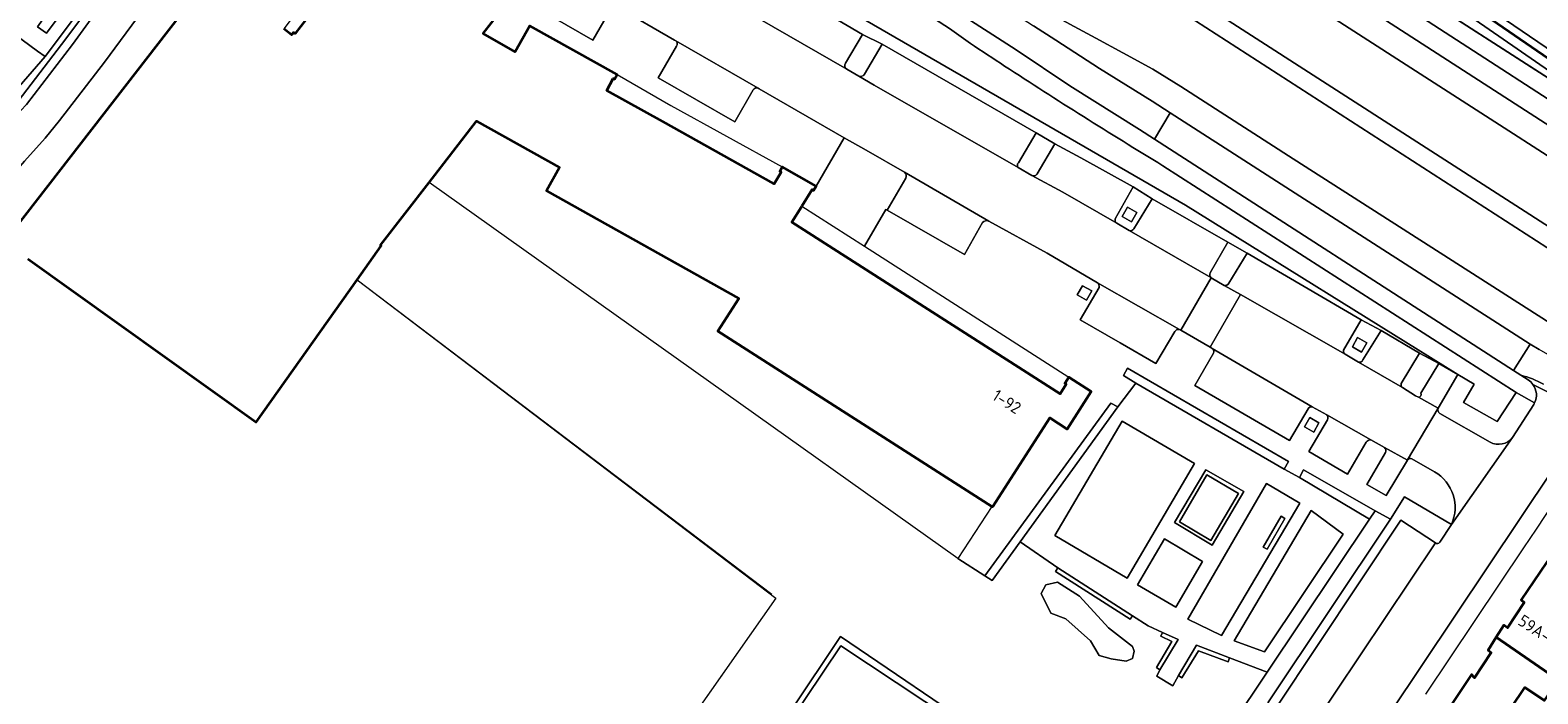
# Model space of a CAD drawing. Extents: x 150256 to 156914, y 461459 to 469481.
# Tile 350 of 656: x 155438 to 155608, y 464190 to 464265. Entities that reach past the tile are written whole.
import ezdxf
from ezdxf.enums import TextEntityAlignment as Align

# ---------------------------------------------------------------- set-up
doc = ezdxf.new("R2010")
doc.units = 0
doc.header["$LTSCALE"] = 0.75
for name, color, linetype, lineweight in [('B-RO-GK-BESCHOEIING-G', 251, 'GK-BESCHOEIING', 35), ('B-RO-GR-GROENVOORZIENING-GV', 251, 'CONTINUOUS', 18), ('B-RO-GR-HAAG-GV', 251, 'CONTINUOUS', 13), ('B-RO-IE-TERREINAFSCHEIDING_KUNSTMATIG_HEKWERK-G', 251, 'IE-TERREINAFSCHEIDING-KUNSTMATIG', 18), ('B-RO-IE-TERREINAFSCHEIDING_KUNSTMATIG_MUUR-G', 251, 'IE-TERREINAFSCHEIDING-KUNSTMATIG-DICHT', 18), ('B-RO-IE-TERREINAFSCHEIDING_KUNSTMATIG_MUUR-GV', 251, 'CONTINUOUS', 18), ('B-RO-KW-KUNSTWERK_GELUIDSWERING_SCHERM-G', 251, 'CONTINUOUS', 18), ('B-RO-OG-BEBOUWING-GV', 6, 'CONTINUOUS', 35), ('B-RO-OG-BEBOUWING-T18', 1, 'CONTINUOUS', 18), ('B-RO-OG-TERREIN_CULTUURSCHEIDING-GV', 251, 'CONTINUOUS', 18), ('B-RO-OG-WATER_KANAAL-GV', 251, 'CONTINUOUS', 18), ('B-RO-OG-WATER_SLOOT-GV', 251, 'CONTINUOUS', 18), ('B-RO-VH-VERHARDING_ASFALT-GV', 251, 'CONTINUOUS', 18), ('B-RO-VH-VERHARDING_BEDRIJFSVLOERPLAAT-GV', 251, 'CONTINUOUS', 18), ('B-RO-VH-VERHARDING_BETONSTRAATSTEEN-GV', 251, 'CONTINUOUS', 18), ('B-RO-VH-VERHARDING_HALFVERHARDING-GV', 251, 'CONTINUOUS', 18), ('B-RO-VH-VERHARDING_HALFVERHARDING_GRIND-GV', 251, 'CONTINUOUS', 18), ('B-RO-VH-VERHARDING_OPEN-GV', 251, 'CONTINUOUS', 18), ('B-RO-VH-VERHARDING_STRAATBAKSTEEN-GV', 251, 'CONTINUOUS', 18), ('B-RO-VH-VERHARDING_TEGEL-GV', 251, 'CONTINUOUS', 18), ('B-RO-VH-VERHARDING_TEGEL_RUBBER-GV', 251, 'CONTINUOUS', 18)]:
    doc.layers.add(name, color=color, linetype=linetype, lineweight=lineweight)
doc.styles.add('NLCS-ISO-M200-T18', font='NLCS-ISO.ttf', dxfattribs={"height": 360})
doc.linetypes.add('GK-BESCHOEIING', pattern='A,30,-5,[1,NLCS.SHX,S=1,R=0,X=0,Y=0],-5', length=40)
doc.linetypes.add('IE-TERREINAFSCHEIDING-KUNSTMATIG', pattern='A,4,[82,NLCS.SHX,S=0.75,R=90,X=0,Y=0],4,-2', length=10)
doc.linetypes.add('IE-TERREINAFSCHEIDING-KUNSTMATIG-DICHT', pattern='A,8,-1,[82,NLCS.SHX,S=0.75,R=90,X=0,Y=0],-1', length=10)

msp = doc.modelspace()

# ---------------------------------------------------------------- linework, layer by layer
at = {"layer": 'B-RO-GK-BESCHOEIING-G'}
msp.add_lwpolyline([(155626.56, 464249.412), (155616.888, 464256.068), (155562.498, 464293.405)], dxfattribs=at)
at = {"layer": 'B-RO-GR-GROENVOORZIENING-GV'}
for points in [[(155430.176, 464242.056), (155431.529, 464240.953), (155433.594, 464239.269), (155434.628, 464240.638), (155458.138, 464270.988), (155458.797, 464271.902), (155455.567, 464274.405), (155454.501, 464272.799), (155450.22, 464266.704), (155445.969, 464260.953), (155440.86, 464254.373), (155439.253, 464252.365), (155436.939, 464249.776)], [(155562.664, 464243.974), (155561.622, 464244.568), (155561.028, 464243.526), (155562.07, 464242.932)], [(155557.579, 464235.114), (155556.537, 464235.708), (155555.943, 464234.666), (155556.985, 464234.072)], [(155588.683, 464229.253), (155587.641, 464229.847), (155587.047, 464228.805), (155588.089, 464228.211)], [(155562.554, 464224.716), (155579.327, 464214.998), (155579.823, 464215.873), (155561.638, 464226.387), (155561.184, 464225.563)], [(155549.481, 464206.778), (155560.525, 464222.044), (155559.753, 464222.438), (155545.481, 464202.952), (155546.322, 464202.412)], [(155583.265, 464220.216), (155582.223, 464220.81), (155581.629, 464219.768), (155582.671, 464219.174)], [(155588.976, 464209.355), (155589.619, 464210.273), (155581.534, 464214.908), (155581.064, 464214.032)]]:
    msp.add_lwpolyline(points, close=True, dxfattribs=at)
for points in [[(155596.922, 464206.732), (155598.242, 464208.752), (155592.922, 464211.852), (155591.343, 464209.334)], [(155591.343, 464209.334), (155577.473, 464188.606), (155578.406, 464188.001), (155592.525, 464209.228), (155596.432, 464206.653)]]:
    msp.add_lwpolyline(points, dxfattribs=at)
msp.add_lwpolyline([(155596.432, 464206.653, 0.3776067), (155596.922, 464206.732)], format="xyb", dxfattribs=at)
at = {"layer": 'B-RO-GR-HAAG-GV'}
for points in [[(155434.628, 464240.638), (155458.138, 464270.988), (155458.797, 464271.902), (155455.567, 464274.405), (155454.501, 464272.799), (155450.22, 464266.704), (155445.969, 464260.953), (155440.86, 464254.373), (155439.253, 464252.365), (155436.939, 464249.776), (155430.176, 464242.056), (155431.529, 464240.953), (155433.594, 464239.269)], [(155579.327, 464214.998), (155579.823, 464215.873), (155561.638, 464226.387), (155561.184, 464225.563), (155562.554, 464224.716)], [(155560.525, 464222.044), (155559.753, 464222.438), (155545.481, 464202.952), (155546.322, 464202.412), (155549.481, 464206.778)], [(155588.976, 464209.355), (155589.619, 464210.273), (155581.534, 464214.908), (155581.064, 464214.032)]]:
    msp.add_lwpolyline(points, close=True, dxfattribs=at)
msp.add_lwpolyline([(155596.922, 464206.732), (155598.242, 464208.752), (155592.922, 464211.852), (155591.343, 464209.334), (155577.473, 464188.606), (155578.406, 464188.001), (155592.525, 464209.228), (155596.432, 464206.653)], dxfattribs=at)
msp.add_lwpolyline([(155596.432, 464206.653, 0.3776067), (155596.922, 464206.732)], format="xyb", dxfattribs=at)
at = {"layer": 'B-RO-IE-TERREINAFSCHEIDING_KUNSTMATIG_HEKWERK-G'}
for points in [[(155546.295, 464210.792), (155542.429, 464204.913), (155482.66, 464247.355)], [(155474.526, 464236.386), (155521.402, 464200.863)], [(155521.873, 464200.415), (155487.899, 464152.084), (155487.62, 464151.687), (155473.559, 464150.533), (155465.126, 464151.796)]]:
    msp.add_lwpolyline(points, dxfattribs=at)
msp.add_lwpolyline([(155571.048, 464206.945), (155567.509, 464209.034), (155570.607, 464214.367), (155574.173, 464212.248)], close=True, dxfattribs=at)
at = {"layer": 'B-RO-IE-TERREINAFSCHEIDING_KUNSTMATIG_MUUR-G'}
for points in [[(155560.573, 464290.392), (155648.658, 464233.816)], [(155553.733, 464203.846), (155553.483, 464203.433), (155561.917, 464198.04), (155562.187, 464198.435)], [(155565.576, 464196.534), (155565.374, 464196.133), (155566.625, 464195.54), (155564.919, 464192.577), (155565.266, 464192.342)], [(155567.374, 464191.673), (155567.751, 464191.409), (155569.649, 464194.466), (155573.017, 464193.243), (155573.161, 464193.688)]]:
    msp.add_lwpolyline(points, dxfattribs=at)
msp.add_lwpolyline([(155579.419, 464209.432), (155579.001, 464209.668), (155576.967, 464206.165), (155577.411, 464205.937)], close=True, dxfattribs=at)
at = {"layer": 'B-RO-IE-TERREINAFSCHEIDING_KUNSTMATIG_MUUR-GV'}
for points in [[(155464.945, 464299.568), (155464.956, 464299.581), (155464.266, 464300.167), (155463.852, 464299.557), (155461.975, 464296.171), (155459.388, 464291.115), (155456.376, 464285.858), (155447.254, 464272.349), (155446.574, 464271.343), (155439.242, 464261.577), (155432.637, 464254.009), (155413.348, 464231.91), (155406.028, 464222.991), (155380.988, 464191.245), (155358.47, 464162.41), (155266.625, 464045.914), (155232.269, 464001.833), (155216.117, 463980.966), (155156.636, 463904.508), (155116.174, 463851.981)], [(155337.845, 464135.049), (155370.778, 464176.967), (155404.666, 464219.656), (155411.232, 464227.927), (155419.3, 464237.366), (155427.134, 464246.219), (155432.77, 464252.591), (155434.502, 464254.611), (155436.22, 464256.551), (155441.596, 464263.605), (155447.306, 464271.281), (155452.507, 464278.7), (155456.815, 464285.135), (155456.966, 464285.422)]]:
    msp.add_lwpolyline(points, dxfattribs=at)
for points in [[(155576.967, 464206.165), (155577.411, 464205.937), (155579.419, 464209.432), (155579.001, 464209.668)], [(155562.187, 464198.435), (155553.733, 464203.846), (155553.483, 464203.433), (155561.917, 464198.04)], [(155565.266, 464192.342), (155567.359, 464195.737), (155565.576, 464196.534), (155565.374, 464196.133), (155566.625, 464195.54), (155564.919, 464192.577)], [(155573.161, 464193.688), (155569.441, 464195.107), (155567.374, 464191.673), (155567.751, 464191.409), (155569.649, 464194.466), (155573.017, 464193.243)]]:
    msp.add_lwpolyline(points, close=True, dxfattribs=at)
at = {"layer": 'B-RO-KW-KUNSTWERK_GELUIDSWERING_SCHERM-G'}
for points in [[(155439.242, 464261.578), (155446.574, 464271.343), (155456.376, 464285.858)], [(155064.889, 463786.858), (155070.394, 463792.662), (155078.894, 463803.555), (155097.658, 463828.104), (155116.174, 463851.981), (155156.636, 463904.508), (155216.117, 463980.966), (155232.269, 464001.833), (155266.625, 464045.914), (155358.47, 464162.41), (155380.988, 464191.245), (155406.028, 464222.991), (155413.348, 464231.91), (155439.241, 464261.576)]]:
    msp.add_lwpolyline(points, dxfattribs=at)
at = {"layer": 'B-RO-OG-BEBOUWING-GV'}
for points in [[(155473.937, 464272.499), (155467.512, 464264.175), (155467.321, 464264.304), (155467.116, 464264.051), (155466.23, 464264.736)], [(155458.138, 464270.988), (155434.628, 464240.638)], [(155437.303, 464238.728), (155463.128, 464220.282), (155474.526, 464236.386), (155477.243, 464240.224), (155477.174, 464240.272), (155482.66, 464247.355), (155488.034, 464254.295), (155497.416, 464249.076), (155495.942, 464246.421), (155517.69, 464234.271), (155515.321, 464230.592), (155546.295, 464210.792), (155546.399, 464210.756), (155552.843, 464220.786), (155554.808, 464219.512), (155556.474, 464222.121), (155557.524, 464223.765), (155555.005, 464225.395), (155554.551, 464224.658), (155554.682, 464224.577), (155554, 464223.51), (155523.69, 464242.893), (155524.756, 464244.609), (155524.814, 464244.702), (155525.965, 464246.557), (155526.131, 464246.456), (155526.435, 464246.951), (155522.598, 464249.125), (155522.314, 464248.608), (155522.467, 464248.524), (155521.678, 464247.22), (155509.08, 464254.249), (155502.772, 464257.764), (155503.486, 464259.106), (155503.61, 464259.033), (155503.912, 464259.555), (155494.062, 464265.042), (155492.385, 464262.112), (155488.771, 464264.181), (155490.642, 464266.619)]]:
    msp.add_lwpolyline(points, dxfattribs=at)
for points in [[(155609.64, 464205.35), (155609.01, 464204.432), (155606.127, 464200.228), (155606.476, 464199.928), (155604.583, 464197.079), (155604.184, 464197.379), (155603.317, 464196.002), (155610.356, 464191.176), (155612.114, 464193.728), (155609.72, 464195.278), (155611.314, 464197.427), (155612.711, 464196.527), (155615.817, 464201.114)], [(155596.986, 464186.535), (155603.313, 464182.301), (155606.533, 464187.032), (155604.988, 464188.032), (155606.531, 464190.331), (155608.776, 464188.881), (155610.356, 464191.176), (155603.317, 464196.002), (155602.391, 464194.531), (155602.74, 464194.281), (155600.847, 464191.432), (155600.497, 464191.782), (155597.874, 464187.862)]]:
    msp.add_lwpolyline(points, close=True, dxfattribs=at)
at = {"layer": 'B-RO-OG-TERREIN_CULTUURSCHEIDING-GV'}
for points in [[(155543.854, 464263.07), (155541.495, 464264.77), (155479.387, 464304.763), (155478.656, 464303.695), (155474.442, 464296.445), (155477.898, 464296.964), (155478.069, 464296.865), (155568.161, 464244.802), (155598.973, 464225.695)], [(155596.837, 464226.936), (155598.973, 464225.695), (155568.161, 464244.802), (155478.069, 464296.865), (155476.121, 464291.72), (155476.034, 464291.49), (155476.093, 464291.42), (155478.301, 464288.404), (155478.802, 464289.017), (155478.967, 464288.88)], [(155479.692, 464289.108), (155481.803, 464292.952), (155488.457, 464289.147), (155490.65, 464287.889), (155495.016, 464285.304), (155497.188, 464284.042), (155510.37, 464276.491), (155512.577, 464275.296), (155531.662, 464264.098), (155533.899, 464262.983), (155551.288, 464252.981), (155553.396, 464251.731), (155556.36, 464250.164), (155562.265, 464246.864), (155564.392, 464245.533), (155572.98, 464240.609), (155575.143, 464239.398), (155588.039, 464231.84), (155590.29, 464230.662), (155594.629, 464228.079), (155596.837, 464226.936)], [(155565.883, 464278.198), (155567.058, 464277.443), (155645.682, 464226.889), (155675.601, 464207.646), (155712.85, 464183.689), (155745.614, 464162.615), (155762.135, 464152.026), (155763.296, 464153.838), (155746.746, 464164.608), (155677.055, 464209.914), (155645.588, 464230.37), (155568.716, 464279.975)], [(155678.494, 464186.451), (155666.965, 464194.231), (155666.432, 464194.591), (155653.586, 464203.164), (155647.754, 464206.958), (155580.363, 464250.026), (155567.657, 464258.205), (155564.481, 464260.151), (155561.106, 464262.017), (155558.038, 464263.664), (155552.23, 464266.782), (155550.597, 464267.658), (155550.2, 464267.917), (155549.799, 464268.172), (155549.396, 464268.422), (155547.442, 464269.704), (155546.68, 464268.651), (155546.406, 464268.844), (155546.289, 464268.927), (155545.939, 464268.37)], [(155545.939, 464268.37), (155546.726, 464267.81), (155550.991, 464265.061), (155553.515, 464263.434), (155558.456, 464260.248), (155564.41, 464256.537), (155566.458, 464255.23), (155607.161, 464229.102), (155608.175, 464228.512)], [(155598.973, 464225.695), (155600.813, 464224.593), (155599.61, 464222.527), (155603.415, 464220.355), (155605.558, 464223.639), (155565.625, 464249.265)], [(155573.459, 464186.159), (155577.42, 464192.077), (155573.161, 464193.688), (155573.017, 464193.243), (155569.649, 464194.466), (155567.751, 464191.409), (155567.374, 464191.673), (155566.732, 464190.53), (155564.942, 464191.603), (155565.266, 464192.342), (155564.919, 464192.577), (155566.625, 464195.54), (155565.374, 464196.133), (155565.576, 464196.534), (155563.94, 464197.31), (155562.187, 464198.435), (155561.917, 464198.04), (155553.483, 464203.433), (155553.733, 464203.846), (155549.481, 464206.778), (155546.322, 464202.412), (155545.481, 464202.952), (155542.429, 464204.913), (155482.66, 464247.355), (155477.174, 464240.272), (155477.243, 464240.224), (155474.526, 464236.386), (155521.873, 464200.415), (155496.05, 464163.679)], [(155506.73, 464162.513), (155529.173, 464196.097), (155545.946, 464184.711)]]:
    msp.add_lwpolyline(points, dxfattribs=at)
for points in [[(155547.732, 464260.518, -0.0019132), (155543.854, 464263.07)], [(155565.625, 464249.265, -0.00852), (155547.732, 464260.518)]]:
    msp.add_lwpolyline(points, format="xyb", dxfattribs=at)
for points in [[(155581.108, 464211.157), (155577.319, 464213.389), (155568.445, 464198.057), (155572.265, 464196.212)], [(155576.967, 464206.165), (155579.001, 464209.668), (155579.419, 464209.432), (155577.411, 464205.937)], [(155558.432, 464193.943), (155559.788, 464193.571), (155561.463, 464193.305), (155562.181, 464193.624), (155562.367, 464194.422), (155562.189, 464194.98), (155559.469, 464197.081), (155556.198, 464200.643), (155553.699, 464202.239), (155552.37, 464201.92), (155551.865, 464200.936), (155552.955, 464198.729), (155554.656, 464198.091), (155557.448, 464195.618)], [(155558.432, 464193.943), (155557.448, 464195.618), (155554.656, 464198.091), (155552.955, 464198.729), (155551.865, 464200.936), (155552.37, 464201.92), (155553.699, 464202.239), (155556.198, 464200.643), (155559.469, 464197.081), (155562.189, 464194.98), (155562.367, 464194.422), (155562.181, 464193.624), (155561.463, 464193.305), (155559.788, 464193.571)]]:
    msp.add_lwpolyline(points, close=True, dxfattribs=at)
at = {"layer": 'B-RO-OG-WATER_KANAAL-GV'}
msp.add_lwpolyline([(155545.723, 464305.645), (155626.075, 464250.976)], dxfattribs=at)
msp.add_lwpolyline([(155545.723, 464305.645), (155545.727, 464305.601), (155545.75, 464305.342), (155547.459, 464303.729), (155548.922, 464302.724), (155562.498, 464293.405), (155616.888, 464256.068), (155626.56, 464249.412), (155626.075, 464250.976)], close=True, dxfattribs=at)
at = {"layer": 'B-RO-OG-WATER_SLOOT-GV'}
msp.add_lwpolyline([(155530.721, 464310.465), (155560.926, 464290.938), (155560.573, 464290.392), (155566.462, 464286.61), (155567.723, 464285.8), (155627.104, 464247.66), (155588.373, 464274.435), (155561.963, 464292.565)], dxfattribs=at)
msp.add_lwpolyline([(155627.104, 464247.66), (155626.897, 464248.326), (155626.643, 464249.144), (155626.56, 464249.412), (155616.888, 464256.068), (155562.498, 464293.405), (155561.963, 464292.565), (155588.373, 464274.435)], close=True, dxfattribs=at)
at = {"layer": 'B-RO-VH-VERHARDING_ASFALT-GV'}
for points in [[(155640.564, 464219.694), (155562.295, 464270.168), (155557.075, 464273.534), (155548.784, 464278.882), (155487.827, 464318.02), (155487.573, 464318.183), (155487.458, 464318.256), (155485.898, 464319.256), (155483.327, 464320.904), (155482.971, 464321.13), (155482.877, 464321.189), (155482.593, 464321.369), (155481.347, 464322.158), (155476.576, 464325.181), (155463.583, 464332.853), (155460.025, 464334.954), (155454.442, 464338.249), (155451.209, 464340.158), (155450.66, 464340.482), (155449.095, 464341.36)], [(155482.628, 464323.782), (155483.871, 464322.991), (155484.154, 464322.81), (155484.247, 464322.751), (155486.884, 464321.063), (155487.173, 464320.877), (155488.734, 464319.877), (155488.848, 464319.803), (155489.103, 464319.64), (155549.648, 464280.707), (155558.254, 464275.174), (155563.405, 464271.862), (155604.997, 464245.121), (155641.777, 464221.483), (155671.995, 464202.045)], [(155476.075, 464315.475), (155477.333, 464314.689), (155477.617, 464314.51), (155477.712, 464314.45), (155480.655, 464312.596), (155480.656, 464312.595), (155480.976, 464312.393), (155482.214, 464311.596), (155482.215, 464311.596), (155482.331, 464311.521), (155482.583, 464311.359), (155547.442, 464269.704), (155549.396, 464268.422), (155549.799, 464268.172), (155550.2, 464267.917), (155550.597, 464267.658), (155552.23, 464266.782), (155558.038, 464263.664), (155561.106, 464262.017), (155564.481, 464260.151), (155567.657, 464258.205), (155580.363, 464250.026), (155647.754, 464206.958)], [(155457.682, 464284.517), (155453.279, 464278.128), (155448.266, 464271.107), (155442.349, 464262.966), (155437.161, 464256.188), (155435.871, 464254.812), (155433.956, 464252.51), (155427.883, 464245.587), (155420.03, 464236.811), (155411.984, 464227.263), (155405.402, 464219.076), (155402.594, 464215.584), (155371.439, 464176.393), (155338.56, 464134.488), (155286.653, 464068.331), (155289.977, 464065.817), (155341.85, 464131.905), (155372.364, 464170.78)], [(155376.683, 464176.168), (155408.562, 464216.583), (155414.995, 464224.739), (155419.204, 464229.695), (155427.222, 464238.684), (155430.176, 464242.056), (155436.939, 464249.776), (155439.253, 464252.365), (155440.86, 464254.373), (155445.969, 464260.953), (155450.22, 464266.704), (155454.501, 464272.799), (155455.567, 464274.405), (155459.357, 464280.116), (155459.852, 464280.819)], [(155671.995, 464202.045), (155758.412, 464146.443), (155759.42, 464145.795), (155763.218, 464151.332), (155762.135, 464152.026), (155745.614, 464162.615), (155712.85, 464183.689), (155675.601, 464207.646), (155645.682, 464226.889), (155567.058, 464277.443), (155565.883, 464278.198)], [(155542.302, 464266.665), (155549.039, 464262.343), (155555.101, 464258.268), (155562.969, 464253.357), (155564.678, 464252.263), (155566.458, 464255.23), (155564.41, 464256.537), (155558.456, 464260.248), (155553.515, 464263.434), (155550.991, 464265.061)], [(155610.471, 464227.205), (155608.175, 464228.512), (155607.161, 464229.102), (155605.254, 464226.141), (155606.108, 464225.591)], [(155596.745, 464221.874), (155593.294, 464216.04)], [(155607.56, 464222.31), (155605.159, 464218.557), (155598.242, 464208.752), (155596.922, 464206.732)], [(155602.607, 464218.045), (155596.937, 464221.284)], [(155598.242, 464208.752), (155605.159, 464218.557)], [(155596.432, 464206.653), (155582.321, 464185.58), (155587.671, 464181.997), (155609.663, 464214.891), (155610.015, 464215.403), (155610.798, 464216.54)], [(155593.778, 464216.151), (155596.324, 464214.686)]]:
    msp.add_lwpolyline(points, dxfattribs=at)
for points in [[(155566.458, 464255.23), (155564.678, 464252.263), (155605.254, 464226.141), (155607.161, 464229.102)], [(155565.576, 464196.534), (155567.359, 464195.737), (155565.266, 464192.342), (155564.942, 464191.603), (155566.732, 464190.53), (155567.374, 464191.673), (155569.441, 464195.107), (155573.161, 464193.688), (155577.42, 464192.077), (155588.976, 464209.355), (155581.064, 464214.032), (155579.327, 464214.998), (155562.554, 464224.716), (155560.525, 464222.044), (155549.481, 464206.778), (155553.733, 464203.846), (155562.187, 464198.435), (155563.94, 464197.31)], [(155561.005, 464220.428), (155553.407, 464207.495), (155561.598, 464202.683), (155569.196, 464215.616)], [(155561.005, 464220.428), (155569.196, 464215.616), (155561.598, 464202.683), (155553.407, 464207.495)], [(155570.492, 464214.914), (155574.773, 464212.462), (155571.188, 464206.419), (155566.921, 464208.975)], [(155581.108, 464211.157), (155572.265, 464196.212), (155568.445, 464198.057), (155577.319, 464213.389)], [(155573.69, 464195.61), (155582.396, 464210.305), (155586.015, 464207.634), (155577.114, 464194.352)], [(155570.114, 464204.58), (155565.803, 464207.112), (155562.764, 464201.939), (155567.075, 464199.406)], [(155570.114, 464204.58), (155567.075, 464199.406), (155562.764, 464201.939), (155565.803, 464207.112)]]:
    msp.add_lwpolyline(points, close=True, dxfattribs=at)
for points in [[(155606.108, 464225.591, -0.0694364), (155608.637, 464224.583)], [(155610.98, 464222.593, 0.032007), (155607.464, 464224.556)], [(155607.464, 464224.556, -0.2771683), (155607.649, 464222.474)], [(155596.937, 464221.284, -0.3251838), (155596.745, 464221.874)], [(155607.649, 464222.474, -0.0286645), (155607.56, 464222.31)], [(155605.159, 464218.557, -0.3621159), (155602.607, 464218.045)], [(155593.294, 464216.04, -0.3859656), (155593.778, 464216.151)], [(155596.324, 464214.686, -0.3886401), (155598.242, 464208.752)], [(155596.922, 464206.732, -0.3776067), (155596.432, 464206.653)]]:
    msp.add_lwpolyline(points, format="xyb", dxfattribs=at)
at = {"layer": 'B-RO-VH-VERHARDING_BEDRIJFSVLOERPLAAT-GV'}
for points in [[(155570.492, 464214.914), (155566.921, 464208.975), (155571.188, 464206.419), (155574.773, 464212.462)], [(155567.509, 464209.034), (155570.607, 464214.367), (155574.173, 464212.248), (155571.048, 464206.945)], [(155567.509, 464209.034), (155571.048, 464206.945), (155574.173, 464212.248), (155570.607, 464214.367)], [(155530.514, 464161.44), (155543.083, 464180.336), (155543.157, 464180.45), (155545.946, 464184.711), (155529.173, 464196.097), (155506.73, 464162.513), (155508.396, 464161.414), (155523.728, 464151.296)], [(155523.38, 464152.061), (155507.454, 464162.648), (155529.21, 464195.034), (155544.962, 464184.592)]]:
    msp.add_lwpolyline(points, close=True, dxfattribs=at)
at = {"layer": 'B-RO-VH-VERHARDING_BETONSTRAATSTEEN-GV'}
for points in [[(155529.73, 464260.852), (155531.662, 464264.098), (155512.577, 464275.296), (155510.608, 464271.848)], [(155509.966, 464271.659), (155529.896, 464260.148)], [(155549.283, 464249.572), (155551.288, 464252.981), (155533.899, 464262.983), (155531.889, 464259.594)], [(155531.234, 464259.372), (155532.997, 464258.364), (155549.248, 464249.068)], [(155560.237, 464243.265), (155562.265, 464246.864), (155556.36, 464250.164), (155553.396, 464251.731), (155551.402, 464248.362)], [(155550.816, 464248.15), (155554.301, 464246.268), (155560.397, 464242.754)], [(155570.974, 464237.163), (155572.98, 464240.609), (155564.392, 464245.533), (155562.328, 464242.141)], [(155561.825, 464241.947), (155571.042, 464236.63)], [(155588.039, 464231.84), (155575.143, 464239.398), (155573.089, 464235.982)], [(155572.569, 464235.748), (155574.406, 464234.701), (155586.223, 464227.97)], [(155586.052, 464228.417), (155588.039, 464231.84)], [(155592.578, 464224.677), (155594.629, 464228.079), (155590.29, 464230.662), (155588.24, 464227.323)], [(155587.726, 464227.08), (155592.701, 464224.206)], [(155598.973, 464225.695), (155596.837, 464226.936), (155594.789, 464223.56)], [(155594.521, 464223.105), (155596.745, 464221.874), (155598.973, 464225.695)], [(155606.108, 464225.591), (155606.905, 464225.078)], [(155596.432, 464206.653), (155592.525, 464209.228), (155578.406, 464188.001), (155581.92, 464185.628)], [(155582.024, 464185.136), (155582.321, 464185.58), (155596.432, 464206.653)]]:
    msp.add_lwpolyline(points, dxfattribs=at)
for points in [[(155670.578, 464199.842), (155671.995, 464202.045), (155641.777, 464221.483), (155604.997, 464245.121), (155563.405, 464271.862), (155558.254, 464275.174), (155557.075, 464273.534), (155562.295, 464270.168), (155640.564, 464219.694), (155655.013, 464210.266)], [(155570.96, 464228.753), (155574.406, 464234.701), (155572.569, 464235.748), (155571.086, 464236.605), (155567.649, 464230.672)], [(155587.726, 464227.08), (155586.223, 464227.97), (155574.406, 464234.701), (155570.96, 464228.753), (155571.177, 464228.627), (155582.513, 464222.035), (155584.155, 464221.132), (155589.138, 464218.298), (155590.661, 464217.454), (155593.266, 464215.993), (155593.294, 464216.04), (155596.745, 464221.874), (155594.521, 464223.105), (155594.196, 464223.285), (155592.701, 464224.206)]]:
    msp.add_lwpolyline(points, close=True, dxfattribs=at)
for points in [[(155529.896, 464260.148, -0.4031032), (155529.73, 464260.852)], [(155531.889, 464259.594, -0.3113845), (155531.234, 464259.372)], [(155549.248, 464249.068, -0.3869679), (155549.283, 464249.572)], [(155551.402, 464248.362, -0.4203438), (155550.816, 464248.15)], [(155560.397, 464242.754, -0.2817513), (155560.237, 464243.265)], [(155562.328, 464242.141, -0.4209609), (155561.825, 464241.947)], [(155571.042, 464236.63, -0.262462), (155570.974, 464237.163)], [(155573.089, 464235.982, -0.3030554), (155572.569, 464235.748)], [(155586.223, 464227.97, -0.306929), (155586.052, 464228.417)], [(155588.24, 464227.323, -0.3981446), (155587.726, 464227.08)], [(155592.701, 464224.206, -0.363236), (155592.578, 464224.677)], [(155608.637, 464224.583, 0.0694364), (155606.108, 464225.591)], [(155606.905, 464225.078, -0.095329), (155607.464, 464224.556)], [(155607.464, 464224.556, -0.032007), (155610.98, 464222.593)], [(155594.789, 464223.56, -0.5102261), (155594.521, 464223.105)]]:
    msp.add_lwpolyline(points, format="xyb", dxfattribs=at)
at = {"layer": 'B-RO-VH-VERHARDING_HALFVERHARDING-GV'}
for points in [[(155432.637, 464254.009), (155439.242, 464261.577), (155438.379, 464262.213), (155419.417, 464276.198)], [(155419.417, 464276.198), (155438.379, 464262.213), (155439.242, 464261.577), (155446.574, 464271.343)]]:
    msp.add_lwpolyline(points, dxfattribs=at)
msp.add_lwpolyline([(155438.382, 464264.952), (155441.122, 464268.778), (155442.204, 464267.988), (155439.413, 464264.235)], close=True, dxfattribs=at)
at = {"layer": 'B-RO-VH-VERHARDING_HALFVERHARDING_GRIND-GV'}
msp.add_lwpolyline([(155573.69, 464195.61), (155577.114, 464194.352), (155586.015, 464207.634), (155582.396, 464210.305)], close=True, dxfattribs=at)
at = {"layer": 'B-RO-VH-VERHARDING_OPEN-GV'}
msp.add_lwpolyline([(155438.382, 464264.952), (155439.413, 464264.235), (155442.204, 464267.988), (155441.122, 464268.778)], close=True, dxfattribs=at)
at = {"layer": 'B-RO-VH-VERHARDING_STRAATBAKSTEEN-GV'}
msp.add_lwpolyline([(155503.901, 464267.208), (155510.424, 464263.445), (155510.549, 464263.373), (155519.863, 464258.014), (155519.964, 464257.956), (155529.602, 464252.428), (155532.085, 464251.004), (155536.395, 464248.534), (155545.928, 464243.015), (155552.54, 464239.375), (155558.248, 464236.046), (155567.509, 464230.753), (155567.649, 464230.672), (155571.086, 464236.605), (155571.042, 464236.63), (155561.825, 464241.947), (155560.397, 464242.754), (155554.301, 464246.268), (155550.816, 464248.15), (155549.248, 464249.068), (155532.997, 464258.364), (155531.234, 464259.372), (155529.896, 464260.148), (155509.966, 464271.659)], dxfattribs=at)
at = {"layer": 'B-RO-VH-VERHARDING_TEGEL-GV'}
for points in [[(155449.81, 464355.251), (155452.017, 464353.997), (155456.406, 464351.434), (155458.676, 464350.099), (155461.906, 464348.182), (155467.398, 464344.905), (155471.244, 464342.592), (155472.905, 464341.585), (155488.744, 464331.536), (155489.979, 464330.748), (155490.264, 464330.566), (155490.354, 464330.508), (155493.279, 464328.639), (155493.281, 464328.638), (155494.243, 464328.023), (155494.843, 464327.636), (155494.956, 464327.563), (155495.212, 464327.398), (155558.194, 464286.765), (155563.919, 464283.07), (155568.716, 464279.975), (155645.588, 464230.37), (155677.055, 464209.914), (155746.746, 464164.608)], [(155765.136, 464155.521), (155748.195, 464166.523), (155715.649, 464187.636), (155678.35, 464211.922), (155664.976, 464220.63), (155647.886, 464231.672), (155632.367, 464241.806), (155578.196, 464276.846), (155570.083, 464282.064), (155565.373, 464285.094), (155561.088, 464287.852), (155558.31, 464289.594), (155496.69, 464329.275), (155496.433, 464329.441), (155496.321, 464329.513), (155495.351, 464330.138), (155494.761, 464330.519), (155491.846, 464332.403), (155491.756, 464332.461), (155491.472, 464332.644), (155490.243, 464333.436)], [(155490.243, 464333.436), (155491.472, 464332.644), (155491.756, 464332.461), (155491.846, 464332.403), (155494.761, 464330.519), (155495.351, 464330.138), (155496.321, 464329.513), (155496.433, 464329.441), (155496.69, 464329.275), (155558.31, 464289.594), (155561.088, 464287.852), (155565.373, 464285.094), (155570.083, 464282.064), (155578.196, 464276.846), (155632.367, 464241.806), (155647.886, 464231.672), (155664.976, 464220.63), (155678.35, 464211.922), (155715.649, 464187.636), (155748.195, 464166.523), (155765.136, 464155.521)], [(155455.085, 464322.051), (155451.86, 464323.935), (155450.036, 464321.472), (155453.218, 464319.678), (155470.835, 464308.82), (155472.036, 464307.963), (155472.317, 464307.782), (155472.413, 464307.72), (155475.336, 464305.836), (155475.337, 464305.836), (155476.89, 464304.834), (155477.008, 464304.758), (155477.258, 464304.597), (155478.656, 464303.695), (155479.387, 464304.763), (155541.495, 464264.77), (155543.854, 464263.07)], [(155606.905, 464225.078), (155606.108, 464225.591), (155605.254, 464226.141), (155564.678, 464252.263), (155562.969, 464253.357), (155555.101, 464258.268), (155549.039, 464262.343), (155542.302, 464266.665), (155479.261, 464307.14), (155479.01, 464307.302), (155478.893, 464307.377), (155478.54, 464307.604), (155477.327, 464308.364), (155474.377, 464310.214), (155474.376, 464310.214), (155474.28, 464310.274), (155473.996, 464310.452), (155472.736, 464311.242), (155466.681, 464315.037)], [(155767.905, 464156.174), (155766.366, 464156.994), (155765.904, 464157.243), (155766.208, 464158.18), (155763.147, 464159.951), (155762.913, 464159.595), (155679.532, 464213.76), (155648.658, 464233.816), (155627.104, 464247.66), (155567.723, 464285.8), (155566.462, 464286.61), (155560.573, 464290.392), (155530.353, 464309.905)], [(155404.666, 464219.656), (155370.778, 464176.967), (155337.845, 464135.049), (155285.885, 464068.911), (155286.653, 464068.331), (155338.56, 464134.488), (155371.439, 464176.393), (155402.594, 464215.584), (155405.402, 464219.076), (155411.984, 464227.263), (155420.03, 464236.811), (155427.883, 464245.587), (155433.956, 464252.51), (155435.871, 464254.812), (155437.161, 464256.188), (155442.349, 464262.966), (155448.266, 464271.107), (155453.279, 464278.128), (155457.682, 464284.517)], [(155456.966, 464285.422), (155456.815, 464285.135), (155452.507, 464278.7), (155447.306, 464271.281), (155441.596, 464263.605), (155436.22, 464256.551), (155434.502, 464254.611), (155432.77, 464252.591), (155427.134, 464246.219), (155419.3, 464237.366), (155411.232, 464227.927), (155404.666, 464219.656)], [(155473.595, 464274.469), (155466.23, 464264.736), (155467.116, 464264.051), (155467.321, 464264.304), (155467.512, 464264.175), (155473.937, 464272.499), (155478.647, 464268.891), (155479.845, 464270.387), (155482.858, 464268.389), (155484.029, 464269.533), (155490.642, 464266.619), (155488.771, 464264.181), (155492.385, 464262.112), (155494.062, 464265.042), (155503.912, 464259.555), (155509.991, 464256.066), (155522.598, 464249.125), (155526.435, 464246.951), (155529.602, 464252.428), (155519.964, 464257.956), (155519.863, 464258.014)], [(155490.403, 464275.005), (155488.127, 464270.951), (155501.181, 464263.447), (155503.232, 464267.021)], [(155503.232, 464267.021), (155501.181, 464263.447), (155488.127, 464270.951), (155490.403, 464275.005)], [(155510.549, 464263.373), (155510.424, 464263.445), (155503.901, 464267.208)], [(155531.662, 464264.098), (155529.73, 464260.852)], [(155531.889, 464259.594), (155533.899, 464262.983), (155531.662, 464264.098)], [(155510.647, 464262.766), (155508.574, 464259.185), (155517.224, 464254.206), (155519.297, 464257.826)], [(155519.297, 464257.826), (155517.224, 464254.206), (155508.574, 464259.185), (155510.647, 464262.766)], [(155519.863, 464258.014), (155510.549, 464263.373)], [(155529.896, 464260.148), (155531.234, 464259.372)], [(155536.395, 464248.534), (155532.085, 464251.004), (155529.602, 464252.428), (155526.435, 464246.951), (155526.131, 464246.456), (155525.965, 464246.557), (155524.814, 464244.702), (155531.898, 464240.172)], [(155551.288, 464252.981), (155549.283, 464249.572)], [(155551.402, 464248.362), (155553.396, 464251.731), (155551.288, 464252.981)], [(155545.928, 464243.015), (155536.395, 464248.534)], [(155549.248, 464249.068), (155550.816, 464248.15)], [(155565.625, 464249.265), (155605.558, 464223.639), (155607.649, 464222.474)], [(155531.898, 464240.172), (155534.299, 464244.326), (155534.454, 464244.251), (155536.544, 464247.855)], [(155536.544, 464247.855), (155534.454, 464244.251), (155543.176, 464239.237), (155545.241, 464242.843)], [(155562.265, 464246.864), (155560.237, 464243.265)], [(155562.328, 464242.141), (155564.392, 464245.533), (155562.265, 464246.864)], [(155545.241, 464242.843), (155543.176, 464239.237), (155534.454, 464244.251), (155534.299, 464244.326), (155531.898, 464240.172), (155555.005, 464225.395), (155557.524, 464223.765), (155556.474, 464222.121), (155554.808, 464219.512), (155552.843, 464220.786), (155546.399, 464210.756), (155546.295, 464210.792), (155542.429, 464204.913), (155545.481, 464202.952), (155559.753, 464222.438), (155560.525, 464222.044), (155562.554, 464224.716), (155561.184, 464225.563), (155561.638, 464226.387), (155579.823, 464215.873), (155579.327, 464214.998), (155581.064, 464214.032), (155581.534, 464214.908), (155589.619, 464210.273)], [(155558.248, 464236.046), (155552.54, 464239.375), (155545.928, 464243.015)], [(155560.397, 464242.754), (155561.825, 464241.947)], [(155573.089, 464235.982), (155575.143, 464239.398), (155572.98, 464240.609), (155570.974, 464237.163)], [(155571.042, 464236.63), (155571.086, 464236.605), (155572.569, 464235.748)], [(155558.407, 464235.517), (155556.283, 464231.857), (155560.809, 464229.253)], [(155566.974, 464230.537), (155564.837, 464226.935), (155560.809, 464229.253), (155556.283, 464231.857), (155558.407, 464235.517)], [(155567.509, 464230.753), (155558.248, 464236.046)], [(155588.24, 464227.323), (155590.29, 464230.662), (155588.039, 464231.84), (155586.052, 464228.417)], [(155560.809, 464229.253), (155564.837, 464226.935), (155566.974, 464230.537)], [(155571.177, 464228.627), (155570.96, 464228.753), (155567.649, 464230.672), (155567.509, 464230.753)], [(155571.344, 464228.081), (155569.243, 464224.44), (155579.938, 464218.212), (155582.05, 464221.785)], [(155582.05, 464221.785), (155579.938, 464218.212), (155569.243, 464224.44), (155571.344, 464228.081)], [(155582.513, 464222.035), (155571.177, 464228.627)], [(155586.223, 464227.97), (155587.726, 464227.08)], [(155594.789, 464223.56), (155596.837, 464226.936), (155594.629, 464228.079), (155592.578, 464224.677)], [(155605.558, 464223.639), (155603.415, 464220.355), (155599.61, 464222.527), (155600.813, 464224.593), (155598.973, 464225.695), (155596.745, 464221.874)], [(155592.701, 464224.206), (155594.196, 464223.285), (155594.521, 464223.105)], [(155607.649, 464222.474), (155605.558, 464223.639)], [(155584.155, 464221.132), (155582.513, 464222.035)], [(155589.138, 464218.298), (155584.155, 464221.132)], [(155596.937, 464221.284), (155602.607, 464218.045)], [(155605.159, 464218.557), (155607.56, 464222.31)], [(155588.623, 464218.054), (155586.504, 464214.443), (155582.127, 464216.988), (155584.243, 464220.544)], [(155584.243, 464220.544), (155582.127, 464216.988), (155586.504, 464214.443), (155588.623, 464218.054)], [(155590.661, 464217.454), (155589.138, 464218.298)], [(155590.8, 464216.854), (155588.686, 464213.253), (155590.871, 464212.005), (155593.266, 464215.993), (155590.661, 464217.454)], [(155593.294, 464216.04), (155593.266, 464215.993), (155590.871, 464212.005), (155588.686, 464213.253), (155590.8, 464216.854)], [(155596.324, 464214.686), (155593.778, 464216.151)], [(155595.38, 464189.562), (155595.361, 464189.575), (155606.416, 464206.111), (155607.846, 464208.227), (155611.776, 464214.161), (155610.015, 464215.403), (155609.663, 464214.891), (155587.671, 464181.997), (155585.018, 464178.035), (155569.879, 464155.432)], [(155589.619, 464210.273), (155591.343, 464209.334), (155592.922, 464211.852), (155598.242, 464208.752)], [(155591.343, 464209.334), (155589.619, 464210.273), (155588.976, 464209.355), (155577.42, 464192.077), (155573.459, 464186.159), (155558.053, 464163.027), (155558.344, 464162.1), (155560.214, 464156.132)], [(155581.92, 464185.628), (155578.406, 464188.001), (155577.473, 464188.606), (155591.343, 464209.334)]]:
    msp.add_lwpolyline(points, dxfattribs=at)
for points in [[(155510.549, 464263.373, -0.385301), (155510.647, 464262.766)], [(155510.647, 464262.766, 0.385301), (155510.549, 464263.373)], [(155543.854, 464263.07, 0.0019132), (155547.732, 464260.518)], [(155529.73, 464260.852, 0.4031032), (155529.896, 464260.148)], [(155547.732, 464260.518, 0.00852), (155565.625, 464249.265)], [(155531.234, 464259.372, 0.3113845), (155531.889, 464259.594)], [(155519.297, 464257.826, -0.3743381), (155519.863, 464258.014)], [(155519.863, 464258.014, 0.3743381), (155519.297, 464257.826)], [(155536.395, 464248.534, -0.3403016), (155536.544, 464247.855)], [(155536.544, 464247.855, 0.3403016), (155536.395, 464248.534)], [(155549.283, 464249.572, 0.3869679), (155549.248, 464249.068)], [(155550.816, 464248.15, 0.4203438), (155551.402, 464248.362)], [(155545.241, 464242.843, -0.3613023), (155545.928, 464243.015)], [(155545.928, 464243.015, 0.3613023), (155545.241, 464242.843)], [(155560.237, 464243.265, 0.2817513), (155560.397, 464242.754)], [(155561.825, 464241.947, 0.4209609), (155562.328, 464242.141)], [(155570.974, 464237.163, 0.262462), (155571.042, 464236.63)], [(155558.248, 464236.046, -0.2519524), (155558.407, 464235.517)], [(155558.407, 464235.517, 0.2519524), (155558.248, 464236.046)], [(155572.569, 464235.748, 0.3030554), (155573.089, 464235.982)], [(155566.974, 464230.537, -0.3926629), (155567.509, 464230.753)], [(155567.509, 464230.753, 0.3926629), (155566.974, 464230.537)], [(155571.177, 464228.627, -0.3828224), (155571.344, 464228.081)], [(155571.344, 464228.081, 0.3828224), (155571.177, 464228.627)], [(155586.052, 464228.417, 0.306929), (155586.223, 464227.97)], [(155587.726, 464227.08, 0.3981446), (155588.24, 464227.323)], [(155592.578, 464224.677, 0.363236), (155592.701, 464224.206)], [(155607.464, 464224.556, 0.095329), (155606.905, 464225.078)], [(155607.649, 464222.474, 0.2771683), (155607.464, 464224.556)], [(155594.521, 464223.105, 0.5102261), (155594.789, 464223.56)], [(155582.05, 464221.785, -0.3970904), (155582.513, 464222.035)], [(155582.513, 464222.035, 0.3970904), (155582.05, 464221.785)], [(155584.243, 464220.544, 0.3058894), (155584.155, 464221.132)], [(155584.155, 464221.132, -0.3058894), (155584.243, 464220.544)], [(155596.745, 464221.874, 0.3251838), (155596.937, 464221.284)], [(155607.56, 464222.31, 0.0286645), (155607.649, 464222.474)], [(155589.138, 464218.298, 0.2598281), (155588.623, 464218.054)], [(155588.623, 464218.054, -0.2598281), (155589.138, 464218.298)], [(155602.607, 464218.045, 0.3621159), (155605.159, 464218.557)], [(155590.8, 464216.854, 0.3119156), (155590.661, 464217.454)], [(155590.661, 464217.454, -0.3119156), (155590.8, 464216.854)], [(155593.778, 464216.151, 0.3859656), (155593.294, 464216.04)], [(155598.242, 464208.752, 0.3886401), (155596.324, 464214.686)]]:
    msp.add_lwpolyline(points, format="xyb", dxfattribs=at)
for points in [[(155562.664, 464243.974), (155562.07, 464242.932), (155561.028, 464243.526), (155561.622, 464244.568)], [(155557.579, 464235.114), (155556.985, 464234.072), (155555.943, 464234.666), (155556.537, 464235.708)], [(155588.683, 464229.253), (155588.089, 464228.211), (155587.047, 464228.805), (155587.641, 464229.847)], [(155583.265, 464220.216), (155582.671, 464219.174), (155581.629, 464219.768), (155582.223, 464220.81)]]:
    msp.add_lwpolyline(points, close=True, dxfattribs=at)
at = {"layer": 'B-RO-VH-VERHARDING_TEGEL_RUBBER-GV'}
msp.add_lwpolyline([(155523.38, 464152.061), (155544.962, 464184.592), (155529.21, 464195.034), (155507.454, 464162.648)], close=True, dxfattribs=at)

# ---------------------------------------------------------------- texts
at = {"layer": 'B-RO-OG-BEBOUWING-T18', "style": 'NLCS-ISO-M200-T18'}
for s, rotation, p in [('1-92', 327.4, (155547.978, 464222.613)), ('59A-59C', 326.4, (155608.818, 464196.224))]:
    msp.add_text(s, height=1.35, rotation=rotation, dxfattribs=at).set_placement(p, align=Align.MIDDLE)

doc.saveas('drawing.dxf')
